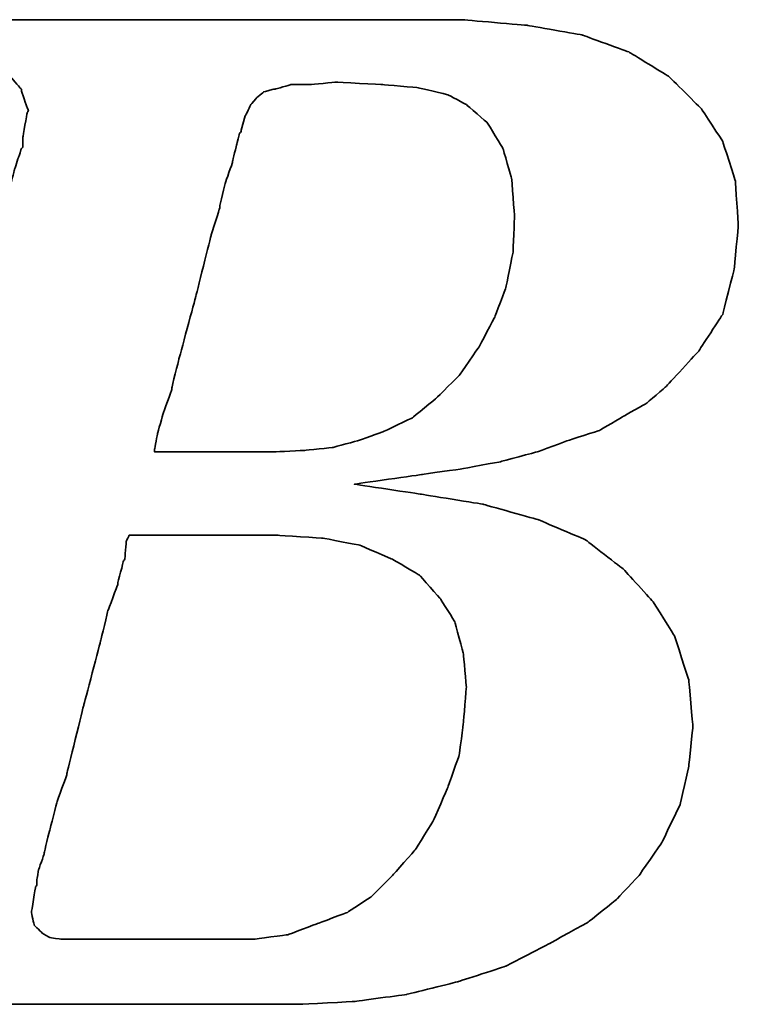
# Model space of a CAD drawing. Header units: millimetres. Extents: x -386 to 3135, y -1989 to 860.
# Tile 365 of 596: x 1711.74 to 1715.15, y -1589.57 to -1584.9. Entities that reach past the tile are written whole.
import ezdxf

# ---------------------------------------------------------------- set-up
doc = ezdxf.new("R2010")
doc.units = ezdxf.units.MM
doc.layers.add('DIM', color=4, linetype='CONTINUOUS')
doc.layers.add('layer 1', color=7, linetype='CONTINUOUS')

# ---------------------------------------------------------------- blocks, each defined once
blk = doc.blocks.new('TBI MOTION logo(完整正式版)')
at = {"layer": 'layer 1', "color": 22, "lineweight": 35}
for points, knots in [([(-64.65375, -6.86375), (-64.65375, -6.86375), (-64.84375, -7.29625), (-64.84375, -7.29625), (-64.84375, -7.29625), (-64.84375, -7.29625), (-64.86875, -7.34375), (-64.86875, -7.34375), (-64.86875, -7.34375), (-64.86875, -7.34375), (-64.86875, -7.36875), (-64.86875, -7.36875), (-64.86875, -7.36875), (-64.86875, -7.36875), (-65.15375, -7.65375), (-65.15375, -7.65375), (-65.15375, -7.65375), (-65.15375, -7.65375), (-65.17875, -7.65375), (-65.17875, -7.65375), (-65.17875, -7.65375), (-65.17875, -7.65375), (-65.20375, -7.67875), (-65.20375, -7.67875), (-65.20375, -7.67875), (-65.20375, -7.67875), (-65.58875, -7.87125), (-65.58875, -7.87125), (-65.58875, -7.87125), (-65.58875, -7.87125), (-65.63375, -7.87125), (-65.63375, -7.87125), (-65.63375, -7.87125), (-65.63375, -7.87125), (-65.65875, -7.89375), (-65.65875, -7.89375), (-65.65875, -7.89375), (-65.65875, -7.89375), (-66.09375, -7.94375), (-66.09375, -7.94375), (-66.09375, -7.94375), (-66.09375, -7.94375), (-66.11375, -7.94375), (-66.11375, -7.94375), (-66.11375, -7.94375), (-66.11375, -7.94375), (-66.16375, -7.94375), (-66.16375, -7.94375), (-66.16375, -7.94375), (-66.16375, -7.94375), (-66.30875, -7.94375), (-66.30875, -7.94375), (-66.30875, -7.94375), (-66.30875, -7.94375), (-66.69375, -7.94375), (-66.69375, -7.94375), (-66.69375, -7.94375), (-66.69375, -7.94375), (-67.07375, -7.94375), (-67.07375, -7.94375), (-67.07375, -7.94375), (-67.07375, -7.94375), (-67.12375, -7.94375), (-67.12375, -7.94375), (-67.12375, -7.94375), (-67.12375, -7.94375), (-67.12375, -7.96625), (-67.12375, -7.96625), (-67.12375, -7.96625), (-67.12375, -7.96625), (-67.14875, -7.99125), (-67.14875, -7.99125), (-67.14875, -7.99125), (-67.14875, -7.99125), (-67.24375, -8.34875), (-67.24375, -8.34875), (-67.24375, -8.34875), (-67.24375, -8.34875), (-67.31375, -8.68625), (-67.31375, -8.68625), (-67.31375, -8.68625), (-67.31375, -8.68625), (-67.26875, -8.68625), (-67.26875, -8.68625), (-67.26875, -8.68625), (-67.26875, -8.68625), (-67.07375, -8.68625), (-67.07375, -8.68625), (-67.07375, -8.68625), (-67.07375, -8.68625), (-66.54875, -8.68625), (-66.54875, -8.68625), (-66.54875, -8.68625), (-66.54875, -8.68625), (-65.82625, -8.68625), (-65.82625, -8.68625), (-65.82625, -8.68625), (-65.82625, -8.68625), (-65.01375, -8.68625), (-65.01375, -8.68625), (-65.01375, -8.68625), (-65.01375, -8.68625), (-64.05375, -8.68625), (-64.05375, -8.68625), (-64.05375, -8.68625), (-64.05375, -8.68625), (-62.08375, -8.68625), (-62.08375, -8.68625), (-62.08375, -8.68625), (-62.08375, -8.68625), (-60.06875, -8.68625), (-60.06875, -8.68625), (-60.06875, -8.68625), (-60.06875, -8.68625), (-59.10875, -8.68625), (-59.10875, -8.68625), (-59.10875, -8.68625), (-59.10875, -8.68625), (-58.29375, -8.68625), (-58.29375, -8.68625), (-58.29375, -8.68625), (-58.29375, -8.68625), (-57.57375, -8.68625), (-57.57375, -8.68625), (-57.57375, -8.68625), (-57.57375, -8.68625), (-57.04875, -8.68625), (-57.04875, -8.68625), (-57.04875, -8.68625), (-57.04875, -8.68625), (-56.85375, -8.68625), (-56.85375, -8.68625), (-56.85375, -8.68625), (-56.85375, -8.68625), (-56.70875, -8.68625), (-56.70875, -8.68625), (-56.70875, -8.68625), (-56.70875, -8.68625), (-56.61375, -8.68625), (-56.61375, -8.68625), (-56.61375, -8.68625), (-56.61375, -8.68625), (-56.56875, -8.68625), (-56.56875, -8.68625), (-56.56875, -8.68625), (-56.56875, -8.68625), (-55.65375, -8.63875), (-55.65375, -8.63875), (-55.65375, -8.63875), (-55.65375, -8.63875), (-54.76875, -8.51875), (-54.76875, -8.51875), (-54.76875, -8.51875), (-54.76875, -8.51875), (-53.90375, -8.30375), (-53.90375, -8.30375), (-53.90375, -8.30375), (-53.90375, -8.30375), (-53.08875, -8.03875), (-53.08875, -8.03875), (-53.08875, -8.03875), (-53.08875, -8.03875), (-52.34375, -7.65375), (-52.34375, -7.65375), (-52.34375, -7.65375), (-52.34375, -7.65375), (-51.69875, -7.29625), (-51.69875, -7.29625), (-51.69875, -7.29625), (-51.69875, -7.29625), (-51.21875, -6.91125), (-51.21875, -6.91125), (-51.21875, -6.91125), (-51.21875, -6.91125), (-50.83375, -6.50375), (-50.83375, -6.50375), (-50.83375, -6.50375), (-50.83375, -6.50375), (-50.44875, -5.94875), (-50.44875, -5.94875), (-50.44875, -5.94875), (-50.44875, -5.94875), (-50.13875, -5.30375), (-50.13875, -5.30375), (-50.13875, -5.30375), (-50.13875, -5.30375), (-49.99375, -4.65375), (-49.99375, -4.65375), (-49.99375, -4.65375), (-49.99375, -4.65375), (-49.92375, -3.98375), (-49.92375, -3.98375), (-49.92375, -3.98375), (-49.92375, -3.98375), (-49.99375, -3.19374), (-49.99375, -3.19374), (-49.99375, -3.19374), (-49.99375, -3.19374), (-50.23374, -2.44874), (-50.23374, -2.44874), (-50.23374, -2.44874), (-50.23374, -2.44874), (-50.59375, -1.87374), (-50.59375, -1.87374), (-50.59375, -1.87374), (-50.59375, -1.87374), (-51.09875, -1.31874), (-51.09875, -1.31874), (-51.09875, -1.31874), (-51.09875, -1.31874), (-51.74375, -0.81875), (-51.74375, -0.81875), (-51.74375, -0.81875), (-51.74375, -0.81875), (-52.53875, -0.48125), (-52.53875, -0.48125), (-52.53875, -0.48125), (-52.53875, -0.48125), (-53.47375, -0.21875), (-53.47375, -0.21875), (-53.47375, -0.21875), (-53.47375, -0.21875), (-54.52875, -0.04874), (-54.52875, -0.04874), (-54.52875, -0.04874), (-54.52875, -0.04874), (-55.65375, 0.12125), (-55.65375, 0.12125), (-55.65375, 0.12125), (-55.65375, 0.12125), (-54.50375, 0.28624), (-54.50375, 0.28624), (-54.50375, 0.28624), (-54.50375, 0.28624), (-53.83375, 0.38124), (-53.83375, 0.38124), (-53.83375, 0.38124), (-53.83375, 0.38124), (-53.18375, 0.50125), (-53.18375, 0.50125), (-53.18375, 0.50125), (-53.18375, 0.50125), (-52.55875, 0.66874), (-52.55875, 0.66874), (-52.55875, 0.66874), (-52.55875, 0.66874), (-52.03375, 0.86124), (-52.03375, 0.86124), (-52.03375, 0.86124), (-52.03375, 0.86124), (-51.50374, 1.03124), (-51.50374, 1.03124), (-51.50374, 1.03124), (-51.50374, 1.03124), (-51.09875, 1.27125), (-51.09875, 1.27125), (-51.09875, 1.27125), (-51.09875, 1.27125), (-50.71375, 1.48624), (-50.71375, 1.48624), (-50.71375, 1.48624), (-50.71375, 1.48624), (-50.37625, 1.77625), (-50.37625, 1.77625), (-50.37625, 1.77625), (-50.37625, 1.77625), (-49.82375, 2.37625), (-49.82375, 2.37625), (-49.82375, 2.37625), (-49.82375, 2.37625), (-49.41875, 2.99625), (-49.41875, 2.99625), (-49.41875, 2.99625), (-49.41875, 2.99625), (-49.22375, 3.76625), (-49.22375, 3.76625), (-49.22375, 3.76625), (-49.22375, 3.76625), (-49.15375, 4.50874), (-49.15375, 4.50874), (-49.15375, 4.50874), (-49.15375, 4.50874), (-49.20375, 5.25125), (-49.20375, 5.25125), (-49.20375, 5.25125), (-49.20375, 5.25125), (-49.41875, 5.92625), (-49.41875, 5.92625), (-49.41875, 5.92625), (-49.41875, 5.92625), (-49.77875, 6.47625), (-49.77875, 6.47625), (-49.77875, 6.47625), (-49.77875, 6.47625), (-50.33125, 7.02624), (-50.33125, 7.02624), (-50.33125, 7.02624), (-50.33125, 7.02624), (-51.00125, 7.43625), (-51.00125, 7.43625), (-51.00125, 7.43625), (-51.00125, 7.43625), (-51.79375, 7.72625), (-51.79375, 7.72625), (-51.79375, 7.72625), (-51.79375, 7.72625), (-52.72875, 7.89124), (-52.72875, 7.89124), (-52.72875, 7.89124), (-52.72875, 7.89124), (-53.83375, 7.98625), (-53.83375, 7.98625), (-53.83375, 7.98625), (-53.83375, 7.98625), (-53.92875, 7.98625), (-53.92875, 7.98625), (-53.92875, 7.98625), (-53.92875, 7.98625), (-54.26375, 7.98625), (-54.26375, 7.98625), (-54.26375, 7.98625), (-54.26375, 7.98625), (-54.74375, 7.98625), (-54.74375, 7.98625), (-54.74375, 7.98625), (-54.74375, 7.98625), (-55.36875, 7.98625), (-55.36875, 7.98625), (-55.36875, 7.98625), (-55.36875, 7.98625), (-56.13375, 7.98625), (-56.13375, 7.98625), (-56.13375, 7.98625), (-56.13375, 7.98625), (-56.94875, 7.98625), (-56.94875, 7.98625), (-56.94875, 7.98625), (-56.94875, 7.98625), (-58.77625, 7.98625), (-58.77625, 7.98625), (-58.77625, 7.98625), (-58.77625, 7.98625), (-60.59875, 7.98625), (-60.59875, 7.98625), (-60.59875, 7.98625), (-60.59875, 7.98625), (-61.41375, 7.98625), (-61.41375, 7.98625), (-61.41375, 7.98625), (-61.41375, 7.98625), (-62.17875, 7.98625), (-62.17875, 7.98625), (-62.17875, 7.98625), (-62.17875, 7.98625), (-62.80375, 7.98625), (-62.80375, 7.98625), (-62.80375, 7.98625), (-62.80375, 7.98625), (-63.30625, 7.98625), (-63.30625, 7.98625), (-63.30625, 7.98625), (-63.30625, 7.98625), (-63.57375, 7.98625), (-63.57375, 7.98625), (-63.57375, 7.98625), (-63.57375, 7.98625), (-63.57375, 7.96375), (-63.57375, 7.96375), (-63.57375, 7.96375), (-63.57375, 7.96375), (-63.59875, 7.94125), (-63.59875, 7.94125), (-63.59875, 7.94125), (-63.59875, 7.94125), (-63.69375, 7.55625), (-63.69375, 7.55625), (-63.69375, 7.55625), (-63.69375, 7.55625), (-63.76375, 7.24624), (-63.76375, 7.24624), (-63.76375, 7.24624), (-63.76375, 7.24624), (-63.23875, 7.24624), (-63.23875, 7.24624), (-63.23875, 7.24624), (-63.23875, 7.24624), (-62.75875, 7.24624), (-62.75875, 7.24624), (-62.75875, 7.24624), (-62.75875, 7.24624), (-62.61125, 7.24624), (-62.61125, 7.24624), (-62.61125, 7.24624), (-62.61125, 7.24624), (-62.56625, 7.24624), (-62.56625, 7.24624), (-62.56625, 7.24624), (-62.56625, 7.24624), (-62.22875, 7.24624), (-62.22875, 7.24624), (-62.22875, 7.24624), (-62.22875, 7.24624), (-62.20375, 7.24624), (-62.20375, 7.24624), (-62.20375, 7.24624), (-62.20375, 7.24624), (-62.17875, 7.21875), (-62.17875, 7.21875), (-62.17875, 7.21875), (-62.17875, 7.21875), (-61.96375, 7.17125), (-61.96375, 7.17125), (-61.96375, 7.17125), (-61.96375, 7.17125), (-61.72375, 7.12624), (-61.72375, 7.12624), (-61.72375, 7.12624), (-61.72375, 7.12624), (-61.70375, 7.12624), (-61.70375, 7.12624), (-61.70375, 7.12624), (-61.70375, 7.12624), (-61.55875, 7.07624), (-61.55875, 7.07624), (-61.55875, 7.07624), (-61.55875, 7.07624), (-61.50875, 7.07624), (-61.50875, 7.07624), (-61.50875, 7.07624), (-61.50875, 7.07624), (-61.48375, 7.02624), (-61.48375, 7.02624), (-61.48375, 7.02624), (-61.48375, 7.02624), (-61.31875, 6.83375), (-61.31875, 6.83375), (-61.31875, 6.83375), (-61.31875, 6.83375), (-61.29375, 6.81125), (-61.29375, 6.81125), (-61.29375, 6.81125), (-61.29375, 6.81125), (-61.29375, 6.78625), (-61.29375, 6.78625), (-61.29375, 6.78625), (-61.29375, 6.78625), (-61.19875, 6.50124), (-61.19875, 6.50124), (-61.19875, 6.50124), (-61.19875, 6.50124), (-61.17375, 6.45124), (-61.17375, 6.45124), (-61.17375, 6.45124), (-61.17375, 6.45124), (-61.19875, 6.40625), (-61.19875, 6.40625), (-61.19875, 6.40625), (-61.19875, 6.40625), (-61.26875, 5.99624), (-61.26875, 5.99624), (-61.26875, 5.99624), (-61.26875, 5.99624), (-61.26875, 5.85125), (-61.26875, 5.85125), (-61.26875, 5.85125), (-61.26875, 5.85125), (-61.26875, 5.82625), (-61.26875, 5.82625), (-61.26875, 5.82625), (-61.26875, 5.82625), (-61.29375, 5.80625), (-61.29375, 5.80625), (-61.29375, 5.80625), (-61.29375, 5.80625), (-61.34125, 5.66125), (-61.34125, 5.66125), (-61.34125, 5.66125), (-61.34125, 5.66125), (-61.41375, 5.44625), (-61.41375, 5.44625), (-61.41375, 5.44625), (-61.41375, 5.44625), (-61.48375, 5.15625), (-61.48375, 5.15625), (-61.48375, 5.15625), (-61.48375, 5.15625), (-61.58375, 4.82124), (-61.58375, 4.82124), (-61.58375, 4.82124), (-61.58375, 4.82124), (-61.79875, 4.00375), (-61.79875, 4.00375), (-61.79875, 4.00375), (-61.79875, 4.00375), (-62.05875, 2.99625), (-62.05875, 2.99625), (-62.05875, 2.99625), (-62.05875, 2.99625), (-62.34875, 1.91625), (-62.34875, 1.91625), (-62.34875, 1.91625), (-62.34875, 1.91625), (-62.97375, -0.41124), (-62.97375, -0.41124), (-62.97375, -0.41124), (-62.97375, -0.41124), (-63.59875, -2.75875), (-63.59875, -2.75875), (-63.59875, -2.75875), (-63.59875, -2.75875), (-63.88375, -3.86374), (-63.88375, -3.86374), (-63.88375, -3.86374), (-63.88375, -3.86374), (-64.14875, -4.82374), (-64.14875, -4.82374), (-64.14875, -4.82374), (-64.14875, -4.82374), (-64.36375, -5.64125), (-64.36375, -5.64125), (-64.36375, -5.64125), (-64.36375, -5.64125), (-64.43625, -5.97625), (-64.43625, -5.97625), (-64.43625, -5.97625), (-64.43625, -5.97625), (-64.50875, -6.28625), (-64.50875, -6.28625), (-64.50875, -6.28625), (-64.50875, -6.28625), (-64.50875, -6.30875), (-64.50875, -6.30875), (-64.50875, -6.30875), (-64.50875, -6.30875), (-64.57875, -6.50375), (-64.57875, -6.50375), (-64.57875, -6.50375), (-64.57875, -6.50375), (-64.62875, -6.69625), (-64.62875, -6.69625), (-64.62875, -6.69625), (-64.62875, -6.69625), (-64.62875, -6.76875), (-64.62875, -6.76875), (-64.62875, -6.76875), (-64.62875, -6.76875), (-64.62875, -6.81375), (-64.62875, -6.81375), (-64.62875, -6.81375), (-64.62875, -6.81375), (-64.62875, -6.83875), (-64.62875, -6.83875), (-64.62875, -6.83875), (-64.62875, -6.83875), (-64.65375, -6.86375), (-64.65375, -6.86375)], [0, 0, 0, 0, 0.00719424, 0.00719424, 0.00719424, 0.00719425, 0.01438849, 0.01438849, 0.01438849, 0.0143885, 0.02158273, 0.02158273, 0.02158273, 0.02158274, 0.02877698, 0.02877698, 0.02877698, 0.02877699, 0.03597122, 0.03597122, 0.03597122, 0.03597123, 0.04316547, 0.04316547, 0.04316547, 0.04316548, 0.05035971, 0.05035971, 0.05035971, 0.05035972, 0.05755396, 0.05755396, 0.05755396, 0.05755397, 0.0647482, 0.0647482, 0.0647482, 0.06474821, 0.07194245, 0.07194245, 0.07194245, 0.07194246, 0.07913669, 0.07913669, 0.07913669, 0.0791367, 0.08633094, 0.08633094, 0.08633094, 0.08633095, 0.09352518, 0.09352518, 0.09352518, 0.09352519, 0.10071942, 0.10071942, 0.10071942, 0.10071943, 0.10791367, 0.10791367, 0.10791367, 0.10791368, 0.11510791, 0.11510791, 0.11510791, 0.11510792, 0.12230216, 0.12230216, 0.12230216, 0.12230217, 0.1294964, 0.1294964, 0.1294964, 0.12949641, 0.13669065, 0.13669065, 0.13669065, 0.13669066, 0.14388489, 0.14388489, 0.14388489, 0.1438849, 0.15107914, 0.15107914, 0.15107914, 0.15107915, 0.15827338, 0.15827338, 0.15827338, 0.15827339, 0.16546763, 0.16546763, 0.16546763, 0.16546764, 0.17266187, 0.17266187, 0.17266187, 0.17266188, 0.17985612, 0.17985612, 0.17985612, 0.17985613, 0.18705036, 0.18705036, 0.18705036, 0.18705037, 0.1942446, 0.1942446, 0.1942446, 0.19424461, 0.20143885, 0.20143885, 0.20143885, 0.20143886, 0.20863309, 0.20863309, 0.20863309, 0.2086331, 0.21582734, 0.21582734, 0.21582734, 0.21582735, 0.22302158, 0.22302158, 0.22302158, 0.22302159, 0.23021583, 0.23021583, 0.23021583, 0.23021584, 0.23741007, 0.23741007, 0.23741007, 0.23741008, 0.24460432, 0.24460432, 0.24460432, 0.24460433, 0.25179856, 0.25179856, 0.25179856, 0.25179857, 0.25899281, 0.25899281, 0.25899281, 0.25899282, 0.26618705, 0.26618705, 0.26618705, 0.26618706, 0.27338129, 0.27338129, 0.27338129, 0.2733813, 0.28057554, 0.28057554, 0.28057554, 0.28057555, 0.28776978, 0.28776978, 0.28776978, 0.28776979, 0.29496403, 0.29496403, 0.29496403, 0.29496404, 0.30215827, 0.30215827, 0.30215827, 0.30215828, 0.30935252, 0.30935252, 0.30935252, 0.30935253, 0.31654676, 0.31654676, 0.31654676, 0.31654677, 0.32374101, 0.32374101, 0.32374101, 0.32374102, 0.33093525, 0.33093525, 0.33093525, 0.33093526, 0.3381295, 0.3381295, 0.3381295, 0.33812951, 0.34532374, 0.34532374, 0.34532374, 0.34532375, 0.35251799, 0.35251799, 0.35251799, 0.352518, 0.35971223, 0.35971223, 0.35971223, 0.35971224, 0.36690647, 0.36690647, 0.36690647, 0.36690648, 0.37410072, 0.37410072, 0.37410072, 0.37410073, 0.38129496, 0.38129496, 0.38129496, 0.38129497, 0.38848921, 0.38848921, 0.38848921, 0.38848922, 0.39568345, 0.39568345, 0.39568345, 0.39568346, 0.4028777, 0.4028777, 0.4028777, 0.40287771, 0.41007194, 0.41007194, 0.41007194, 0.41007195, 0.41726619, 0.41726619, 0.41726619, 0.4172662, 0.42446043, 0.42446043, 0.42446043, 0.42446044, 0.43165468, 0.43165468, 0.43165468, 0.43165469, 0.43884892, 0.43884892, 0.43884892, 0.43884893, 0.44604317, 0.44604317, 0.44604317, 0.44604318, 0.45323741, 0.45323741, 0.45323741, 0.45323742, 0.46043165, 0.46043165, 0.46043165, 0.46043166, 0.4676259, 0.4676259, 0.4676259, 0.46762591, 0.47482014, 0.47482014, 0.47482014, 0.47482015, 0.48201439, 0.48201439, 0.48201439, 0.4820144, 0.48920863, 0.48920863, 0.48920863, 0.48920864, 0.49640288, 0.49640288, 0.49640288, 0.49640289, 0.50359712, 0.50359712, 0.50359712, 0.50359713, 0.51079137, 0.51079137, 0.51079137, 0.51079138, 0.51798561, 0.51798561, 0.51798561, 0.51798562, 0.52517986, 0.52517986, 0.52517986, 0.52517987, 0.5323741, 0.5323741, 0.5323741, 0.53237411, 0.53956835, 0.53956835, 0.53956835, 0.53956836, 0.54676259, 0.54676259, 0.54676259, 0.5467626, 0.55395683, 0.55395683, 0.55395683, 0.55395684, 0.56115108, 0.56115108, 0.56115108, 0.56115109, 0.56834532, 0.56834532, 0.56834532, 0.56834533, 0.57553957, 0.57553957, 0.57553957, 0.57553958, 0.58273381, 0.58273381, 0.58273381, 0.58273382, 0.58992806, 0.58992806, 0.58992806, 0.58992807, 0.5971223, 0.5971223, 0.5971223, 0.59712231, 0.60431655, 0.60431655, 0.60431655, 0.60431656, 0.61151079, 0.61151079, 0.61151079, 0.6115108, 0.61870504, 0.61870504, 0.61870504, 0.61870505, 0.62589928, 0.62589928, 0.62589928, 0.62589929, 0.63309353, 0.63309353, 0.63309353, 0.63309354, 0.64028777, 0.64028777, 0.64028777, 0.64028778, 0.64748201, 0.64748201, 0.64748201, 0.64748202, 0.65467626, 0.65467626, 0.65467626, 0.65467627, 0.6618705, 0.6618705, 0.6618705, 0.66187051, 0.66906475, 0.66906475, 0.66906475, 0.66906476, 0.67625899, 0.67625899, 0.67625899, 0.676259, 0.68345324, 0.68345324, 0.68345324, 0.68345325, 0.69064748, 0.69064748, 0.69064748, 0.69064749, 0.69784173, 0.69784173, 0.69784173, 0.69784174, 0.70503597, 0.70503597, 0.70503597, 0.70503598, 0.71223022, 0.71223022, 0.71223022, 0.71223023, 0.71942446, 0.71942446, 0.71942446, 0.71942447, 0.72661871, 0.72661871, 0.72661871, 0.72661872, 0.73381295, 0.73381295, 0.73381295, 0.73381296, 0.74100719, 0.74100719, 0.74100719, 0.7410072, 0.74820144, 0.74820144, 0.74820144, 0.74820145, 0.75539568, 0.75539568, 0.75539568, 0.75539569, 0.76258993, 0.76258993, 0.76258993, 0.76258994, 0.76978417, 0.76978417, 0.76978417, 0.76978418, 0.77697842, 0.77697842, 0.77697842, 0.77697843, 0.78417266, 0.78417266, 0.78417266, 0.78417267, 0.79136691, 0.79136691, 0.79136691, 0.79136692, 0.79856115, 0.79856115, 0.79856115, 0.79856116, 0.8057554, 0.8057554, 0.8057554, 0.80575541, 0.81294964, 0.81294964, 0.81294964, 0.81294965, 0.82014388, 0.82014388, 0.82014388, 0.82014389, 0.82733813, 0.82733813, 0.82733813, 0.82733814, 0.83453237, 0.83453237, 0.83453237, 0.83453238, 0.84172662, 0.84172662, 0.84172662, 0.84172663, 0.84892086, 0.84892086, 0.84892086, 0.84892087, 0.85611511, 0.85611511, 0.85611511, 0.85611512, 0.86330935, 0.86330935, 0.86330935, 0.86330936, 0.8705036, 0.8705036, 0.8705036, 0.87050361, 0.87769784, 0.87769784, 0.87769784, 0.87769785, 0.88489209, 0.88489209, 0.88489209, 0.8848921, 0.89208633, 0.89208633, 0.89208633, 0.89208634, 0.89928058, 0.89928058, 0.89928058, 0.89928059, 0.90647482, 0.90647482, 0.90647482, 0.90647483, 0.91366906, 0.91366906, 0.91366906, 0.91366907, 0.92086331, 0.92086331, 0.92086331, 0.92086332, 0.92805755, 0.92805755, 0.92805755, 0.92805756, 0.9352518, 0.9352518, 0.9352518, 0.93525181, 0.94244604, 0.94244604, 0.94244604, 0.94244605, 0.94964029, 0.94964029, 0.94964029, 0.9496403, 0.95683453, 0.95683453, 0.95683453, 0.95683454, 0.96402878, 0.96402878, 0.96402878, 0.96402879, 0.97122302, 0.97122302, 0.97122302, 0.97122303, 0.97841727, 0.97841727, 0.97841727, 0.97841728, 0.98561151, 0.98561151, 0.98561151, 0.98561152, 0.99280576, 0.99280576, 0.99280576, 0.99280577, 1, 1, 1, 1]), ([(-57.50375, 6.35625), (-57.50375, 6.35625), (-57.57375, 6.11625), (-57.57375, 6.11625), (-57.57375, 6.11625), (-57.57375, 6.11625), (-57.57375, 6.09125), (-57.57375, 6.09125), (-57.57375, 6.09125), (-57.57375, 6.09125), (-57.59875, 6.06625), (-57.59875, 6.06625), (-57.59875, 6.06625), (-57.59875, 6.06625), (-57.64875, 5.87625), (-57.64875, 5.87625), (-57.64875, 5.87625), (-57.64875, 5.87625), (-57.71875, 5.58875), (-57.71875, 5.58875), (-57.71875, 5.58875), (-57.71875, 5.58875), (-57.71875, 5.56625), (-57.71875, 5.56625), (-57.71875, 5.56625), (-57.71875, 5.56625), (-57.83875, 5.23125), (-57.83875, 5.23125), (-57.83875, 5.23125), (-57.83875, 5.23125), (-57.93625, 4.82124), (-57.93625, 4.82124), (-57.93625, 4.82124), (-57.93625, 4.82124), (-57.93625, 4.79624), (-57.93625, 4.79624), (-57.93625, 4.79624), (-57.93625, 4.79624), (-58.07875, 4.34125), (-58.07875, 4.34125), (-58.07875, 4.34125), (-58.07875, 4.34125), (-58.34375, 3.28625), (-58.34375, 3.28625), (-58.34375, 3.28625), (-58.34375, 3.28625), (-58.62875, 2.23124), (-58.62875, 2.23124), (-58.62875, 2.23124), (-58.62875, 2.23124), (-58.74875, 1.75125), (-58.74875, 1.75125), (-58.74875, 1.75125), (-58.74875, 1.75125), (-58.74875, 1.72625), (-58.74875, 1.72625), (-58.74875, 1.72625), (-58.74875, 1.72625), (-58.89375, 1.31625), (-58.89375, 1.31625), (-58.89375, 1.31625), (-58.89375, 1.31625), (-58.98875, 0.98124), (-58.98875, 0.98124), (-58.98875, 0.98124), (-58.98875, 0.98124), (-59.03875, 0.71625), (-59.03875, 0.71625), (-59.03875, 0.71625), (-59.03875, 0.71625), (-59.03875, 0.66874), (-59.03875, 0.66874), (-59.03875, 0.66874), (-59.03875, 0.66874), (-58.91875, 0.66874), (-58.91875, 0.66874), (-58.91875, 0.66874), (-58.91875, 0.66874), (-58.53375, 0.66874), (-58.53375, 0.66874), (-58.53375, 0.66874), (-58.53375, 0.66874), (-58.10375, 0.66874), (-58.10375, 0.66874), (-58.10375, 0.66874), (-58.10375, 0.66874), (-57.66875, 0.66874), (-57.66875, 0.66874), (-57.66875, 0.66874), (-57.66875, 0.66874), (-57.33375, 0.66874), (-57.33375, 0.66874), (-57.33375, 0.66874), (-57.33375, 0.66874), (-57.09375, 0.66874), (-57.09375, 0.66874), (-57.09375, 0.66874), (-57.09375, 0.66874), (-56.99875, 0.66874), (-56.99875, 0.66874), (-56.99875, 0.66874), (-56.99875, 0.66874), (-56.49375, 0.69374), (-56.49375, 0.69374), (-56.49375, 0.69374), (-56.49375, 0.69374), (-56.01375, 0.74374), (-56.01375, 0.74374), (-56.01375, 0.74374), (-56.01375, 0.74374), (-55.58375, 0.86124), (-55.58375, 0.86124), (-55.58375, 0.86124), (-55.58375, 0.86124), (-55.17375, 1.00624), (-55.17375, 1.00624), (-55.17375, 1.00624), (-55.17375, 1.00624), (-54.67375, 1.24625), (-54.67375, 1.24625), (-54.67375, 1.24625), (-54.67375, 1.24625), (-54.26375, 1.58124), (-54.26375, 1.58124), (-54.26375, 1.58124), (-54.26375, 1.58124), (-53.87875, 1.96374), (-53.87875, 1.96374), (-53.87875, 1.96374), (-53.87875, 1.96374), (-53.54375, 2.44625), (-53.54375, 2.44625), (-53.54375, 2.44625), (-53.54375, 2.44625), (-53.27875, 2.95125), (-53.27875, 2.95125), (-53.27875, 2.95125), (-53.27875, 2.95125), (-53.08875, 3.45124), (-53.08875, 3.45124), (-53.08875, 3.45124), (-53.08875, 3.45124), (-52.96875, 4.05124), (-52.96875, 4.05124), (-52.96875, 4.05124), (-52.96875, 4.05124), (-52.94375, 4.65125), (-52.94375, 4.65125), (-52.94375, 4.65125), (-52.94375, 4.65125), (-52.99375, 5.30125), (-52.99375, 5.30125), (-52.99375, 5.30125), (-52.99375, 5.30125), (-53.13875, 5.80625), (-53.13875, 5.80625), (-53.13875, 5.80625), (-53.13875, 5.80625), (-53.39875, 6.23625), (-53.39875, 6.23625), (-53.39875, 6.23625), (-53.39875, 6.23625), (-53.75875, 6.54875), (-53.75875, 6.54875), (-53.75875, 6.54875), (-53.75875, 6.54875), (-54.07375, 6.71625), (-54.07375, 6.71625), (-54.07375, 6.71625), (-54.07375, 6.71625), (-54.57375, 6.83375), (-54.57375, 6.83375), (-54.57375, 6.83375), (-54.57375, 6.83375), (-55.17375, 6.88625), (-55.17375, 6.88625), (-55.17375, 6.88625), (-55.17375, 6.88625), (-55.96875, 6.93125), (-55.96875, 6.93125), (-55.96875, 6.93125), (-55.96875, 6.93125), (-56.39875, 6.88625), (-56.39875, 6.88625), (-56.39875, 6.88625), (-56.39875, 6.88625), (-56.42125, 6.88625), (-56.42125, 6.88625), (-56.42125, 6.88625), (-56.42125, 6.88625), (-56.73375, 6.88625), (-56.73375, 6.88625), (-56.73375, 6.88625), (-56.73375, 6.88625), (-56.99875, 6.81125), (-56.99875, 6.81125), (-56.99875, 6.81125), (-56.99875, 6.81125), (-57.02375, 6.81125), (-57.02375, 6.81125), (-57.02375, 6.81125), (-57.02375, 6.81125), (-57.18875, 6.76625), (-57.18875, 6.76625), (-57.18875, 6.76625), (-57.18875, 6.76625), (-57.30875, 6.66625), (-57.30875, 6.66625), (-57.30875, 6.66625), (-57.30875, 6.66625), (-57.40875, 6.54875), (-57.40875, 6.54875), (-57.40875, 6.54875), (-57.40875, 6.54875), (-57.50375, 6.35625), (-57.50375, 6.35625)], [0, 0, 0, 0, 0.01851852, 0.01851852, 0.01851852, 0.01851853, 0.03703704, 0.03703704, 0.03703704, 0.03703705, 0.05555556, 0.05555556, 0.05555556, 0.05555557, 0.07407407, 0.07407407, 0.07407407, 0.07407408, 0.09259259, 0.09259259, 0.09259259, 0.0925926, 0.11111111, 0.11111111, 0.11111111, 0.11111112, 0.12962963, 0.12962963, 0.12962963, 0.12962964, 0.14814815, 0.14814815, 0.14814815, 0.14814816, 0.16666667, 0.16666667, 0.16666667, 0.16666668, 0.18518519, 0.18518519, 0.18518519, 0.1851852, 0.2037037, 0.2037037, 0.2037037, 0.20370371, 0.22222222, 0.22222222, 0.22222222, 0.22222223, 0.24074074, 0.24074074, 0.24074074, 0.24074075, 0.25925926, 0.25925926, 0.25925926, 0.25925927, 0.27777778, 0.27777778, 0.27777778, 0.27777779, 0.2962963, 0.2962963, 0.2962963, 0.29629631, 0.31481481, 0.31481481, 0.31481481, 0.31481482, 0.33333333, 0.33333333, 0.33333333, 0.33333334, 0.35185185, 0.35185185, 0.35185185, 0.35185186, 0.37037037, 0.37037037, 0.37037037, 0.37037038, 0.38888889, 0.38888889, 0.38888889, 0.3888889, 0.40740741, 0.40740741, 0.40740741, 0.40740742, 0.42592593, 0.42592593, 0.42592593, 0.42592594, 0.44444444, 0.44444444, 0.44444444, 0.44444445, 0.46296296, 0.46296296, 0.46296296, 0.46296297, 0.48148148, 0.48148148, 0.48148148, 0.48148149, 0.5, 0.5, 0.5, 0.50000001, 0.51851852, 0.51851852, 0.51851852, 0.51851853, 0.53703704, 0.53703704, 0.53703704, 0.53703705, 0.55555556, 0.55555556, 0.55555556, 0.55555557, 0.57407407, 0.57407407, 0.57407407, 0.57407408, 0.59259259, 0.59259259, 0.59259259, 0.5925926, 0.61111111, 0.61111111, 0.61111111, 0.61111112, 0.62962963, 0.62962963, 0.62962963, 0.62962964, 0.64814815, 0.64814815, 0.64814815, 0.64814816, 0.66666667, 0.66666667, 0.66666667, 0.66666668, 0.68518519, 0.68518519, 0.68518519, 0.6851852, 0.7037037, 0.7037037, 0.7037037, 0.70370371, 0.72222222, 0.72222222, 0.72222222, 0.72222223, 0.74074074, 0.74074074, 0.74074074, 0.74074075, 0.75925926, 0.75925926, 0.75925926, 0.75925927, 0.77777778, 0.77777778, 0.77777778, 0.77777779, 0.7962963, 0.7962963, 0.7962963, 0.79629631, 0.81481481, 0.81481481, 0.81481481, 0.81481482, 0.83333333, 0.83333333, 0.83333333, 0.83333334, 0.85185185, 0.85185185, 0.85185185, 0.85185186, 0.87037037, 0.87037037, 0.87037037, 0.87037038, 0.88888889, 0.88888889, 0.88888889, 0.8888889, 0.90740741, 0.90740741, 0.90740741, 0.90740742, 0.92592593, 0.92592593, 0.92592593, 0.92592594, 0.94444444, 0.94444444, 0.94444444, 0.94444445, 0.96296296, 0.96296296, 0.96296296, 0.96296297, 0.98148148, 0.98148148, 0.98148148, 0.98148149, 1, 1, 1, 1]), ([(-61.03125, -6.57375), (-61.03125, -6.57375), (-61.03125, -6.67125), (-61.03125, -6.67125), (-61.03125, -6.67125), (-61.03125, -6.67125), (-61.05375, -6.69625), (-61.05375, -6.69625), (-61.05375, -6.69625), (-61.05375, -6.69625), (-61.12375, -7.12875), (-61.12375, -7.12875), (-61.12375, -7.12875), (-61.12375, -7.12875), (-61.07875, -7.34375), (-61.07875, -7.34375), (-61.07875, -7.34375), (-61.07875, -7.34375), (-60.93375, -7.48875), (-60.93375, -7.48875), (-60.93375, -7.48875), (-60.93375, -7.48875), (-60.81375, -7.55625), (-60.81375, -7.55625), (-60.81375, -7.55625), (-60.81375, -7.55625), (-60.62375, -7.58375), (-60.62375, -7.58375), (-60.62375, -7.58375), (-60.62375, -7.58375), (-60.30875, -7.58375), (-60.30875, -7.58375), (-60.30875, -7.58375), (-60.30875, -7.58375), (-59.97375, -7.58375), (-59.97375, -7.58375), (-59.97375, -7.58375), (-59.97375, -7.58375), (-59.87875, -7.58375), (-59.87875, -7.58375), (-59.87875, -7.58375), (-59.87875, -7.58375), (-59.63625, -7.58375), (-59.63625, -7.58375), (-59.63625, -7.58375), (-59.63625, -7.58375), (-58.96875, -7.58375), (-58.96875, -7.58375), (-58.96875, -7.58375), (-58.96875, -7.58375), (-58.29375, -7.58375), (-58.29375, -7.58375), (-58.29375, -7.58375), (-58.29375, -7.58375), (-58.05375, -7.58375), (-58.05375, -7.58375), (-58.05375, -7.58375), (-58.05375, -7.58375), (-57.98375, -7.58375), (-57.98375, -7.58375), (-57.98375, -7.58375), (-57.98375, -7.58375), (-57.35875, -7.58375), (-57.35875, -7.58375), (-57.35875, -7.58375), (-57.35875, -7.58375), (-56.78375, -7.50875), (-56.78375, -7.50875), (-56.78375, -7.50875), (-56.78375, -7.50875), (-56.27875, -7.31875), (-56.27875, -7.31875), (-56.27875, -7.31875), (-56.27875, -7.31875), (-55.77375, -7.12875), (-55.77375, -7.12875), (-55.77375, -7.12875), (-55.77375, -7.12875), (-55.36875, -6.86375), (-55.36875, -6.86375), (-55.36875, -6.86375), (-55.36875, -6.86375), (-55.00875, -6.50375), (-55.00875, -6.50375), (-55.00875, -6.50375), (-55.00875, -6.50375), (-54.62375, -6.06875), (-54.62375, -6.06875), (-54.62375, -6.06875), (-54.62375, -6.06875), (-54.31375, -5.56875), (-54.31375, -5.56875), (-54.31375, -5.56875), (-54.31375, -5.56875), (-54.07375, -5.01625), (-54.07375, -5.01625), (-54.07375, -5.01625), (-54.07375, -5.01625), (-53.87875, -4.46374), (-53.87875, -4.46374), (-53.87875, -4.46374), (-53.87875, -4.46374), (-53.80875, -3.91375), (-53.80875, -3.91375), (-53.80875, -3.91375), (-53.80875, -3.91375), (-53.75875, -3.31375), (-53.75875, -3.31375), (-53.75875, -3.31375), (-53.75875, -3.31375), (-53.80875, -2.75875), (-53.80875, -2.75875), (-53.80875, -2.75875), (-53.80875, -2.75875), (-53.95375, -2.20875), (-53.95375, -2.20875), (-53.95375, -2.20875), (-53.95375, -2.20875), (-54.19375, -1.82625), (-54.19375, -1.82625), (-54.19375, -1.82625), (-54.19375, -1.82625), (-54.55375, -1.41875), (-54.55375, -1.41875), (-54.55375, -1.41875), (-54.55375, -1.41875), (-55.00875, -1.15125), (-55.00875, -1.15125), (-55.00875, -1.15125), (-55.00875, -1.15125), (-55.56125, -0.91375), (-55.56125, -0.91375), (-55.56125, -0.91375), (-55.56125, -0.91375), (-56.18125, -0.79375), (-56.18125, -0.79375), (-56.18125, -0.79375), (-56.18125, -0.79375), (-56.94875, -0.74374), (-56.94875, -0.74374), (-56.94875, -0.74374), (-56.94875, -0.74374), (-56.99875, -0.74374), (-56.99875, -0.74374), (-56.99875, -0.74374), (-56.99875, -0.74374), (-57.09375, -0.74374), (-57.09375, -0.74374), (-57.09375, -0.74374), (-57.09375, -0.74374), (-57.38375, -0.74374), (-57.38375, -0.74374), (-57.38375, -0.74374), (-57.38375, -0.74374), (-57.76875, -0.74374), (-57.76875, -0.74374), (-57.76875, -0.74374), (-57.76875, -0.74374), (-58.24625, -0.74374), (-58.24625, -0.74374), (-58.24625, -0.74374), (-58.24625, -0.74374), (-58.72875, -0.74374), (-58.72875, -0.74374), (-58.72875, -0.74374), (-58.72875, -0.74374), (-59.20875, -0.74374), (-59.20875, -0.74374), (-59.20875, -0.74374), (-59.20875, -0.74374), (-59.46875, -0.74374), (-59.46875, -0.74374), (-59.46875, -0.74374), (-59.46875, -0.74374), (-59.51625, -0.83875), (-59.51625, -0.83875), (-59.51625, -0.83875), (-59.51625, -0.83875), (-59.54375, -1.15125), (-59.54375, -1.15125), (-59.54375, -1.15125), (-59.54375, -1.15125), (-59.56375, -1.17874), (-59.56375, -1.17874), (-59.56375, -1.17874), (-59.56375, -1.17874), (-59.66375, -1.55875), (-59.66375, -1.55875), (-59.66375, -1.55875), (-59.66375, -1.55875), (-59.66375, -1.58375), (-59.66375, -1.58375), (-59.66375, -1.58375), (-59.66375, -1.58375), (-59.82875, -2.01874), (-59.82875, -2.01874), (-59.82875, -2.01874), (-59.82875, -2.01874), (-59.94875, -2.52125), (-59.94875, -2.52125), (-59.94875, -2.52125), (-59.94875, -2.52125), (-60.23875, -3.62375), (-60.23875, -3.62375), (-60.23875, -3.62375), (-60.23875, -3.62375), (-60.52375, -4.77624), (-60.52375, -4.77624), (-60.52375, -4.77624), (-60.52375, -4.77624), (-60.52375, -4.79874), (-60.52375, -4.79874), (-60.52375, -4.79874), (-60.52375, -4.79874), (-60.69125, -5.25375), (-60.69125, -5.25375), (-60.69125, -5.25375), (-60.69125, -5.25375), (-60.81375, -5.73625), (-60.81375, -5.73625), (-60.81375, -5.73625), (-60.81375, -5.73625), (-60.90875, -6.11875), (-60.90875, -6.11875), (-60.90875, -6.11875), (-60.90875, -6.11875), (-60.90875, -6.14375), (-60.90875, -6.14375), (-60.90875, -6.14375), (-60.90875, -6.14375), (-61.00375, -6.40875), (-61.00375, -6.40875), (-61.00375, -6.40875), (-61.00375, -6.40875), (-61.03125, -6.57375), (-61.03125, -6.57375)], [0, 0, 0, 0, 0.01694915, 0.01694915, 0.01694915, 0.01694916, 0.03389831, 0.03389831, 0.03389831, 0.03389832, 0.05084746, 0.05084746, 0.05084746, 0.05084747, 0.06779661, 0.06779661, 0.06779661, 0.06779662, 0.08474576, 0.08474576, 0.08474576, 0.08474577, 0.10169492, 0.10169492, 0.10169492, 0.10169493, 0.11864407, 0.11864407, 0.11864407, 0.11864408, 0.13559322, 0.13559322, 0.13559322, 0.13559323, 0.15254237, 0.15254237, 0.15254237, 0.15254238, 0.16949153, 0.16949153, 0.16949153, 0.16949154, 0.18644068, 0.18644068, 0.18644068, 0.18644069, 0.20338983, 0.20338983, 0.20338983, 0.20338984, 0.22033898, 0.22033898, 0.22033898, 0.22033899, 0.23728814, 0.23728814, 0.23728814, 0.23728815, 0.25423729, 0.25423729, 0.25423729, 0.2542373, 0.27118644, 0.27118644, 0.27118644, 0.27118645, 0.28813559, 0.28813559, 0.28813559, 0.2881356, 0.30508475, 0.30508475, 0.30508475, 0.30508476, 0.3220339, 0.3220339, 0.3220339, 0.32203391, 0.33898305, 0.33898305, 0.33898305, 0.33898306, 0.3559322, 0.3559322, 0.3559322, 0.35593221, 0.37288136, 0.37288136, 0.37288136, 0.37288137, 0.38983051, 0.38983051, 0.38983051, 0.38983052, 0.40677966, 0.40677966, 0.40677966, 0.40677967, 0.42372881, 0.42372881, 0.42372881, 0.42372882, 0.44067797, 0.44067797, 0.44067797, 0.44067798, 0.45762712, 0.45762712, 0.45762712, 0.45762713, 0.47457627, 0.47457627, 0.47457627, 0.47457628, 0.49152542, 0.49152542, 0.49152542, 0.49152543, 0.50847458, 0.50847458, 0.50847458, 0.50847459, 0.52542373, 0.52542373, 0.52542373, 0.52542374, 0.54237288, 0.54237288, 0.54237288, 0.54237289, 0.55932203, 0.55932203, 0.55932203, 0.55932204, 0.57627119, 0.57627119, 0.57627119, 0.5762712, 0.59322034, 0.59322034, 0.59322034, 0.59322035, 0.61016949, 0.61016949, 0.61016949, 0.6101695, 0.62711864, 0.62711864, 0.62711864, 0.62711865, 0.6440678, 0.6440678, 0.6440678, 0.64406781, 0.66101695, 0.66101695, 0.66101695, 0.66101696, 0.6779661, 0.6779661, 0.6779661, 0.67796611, 0.69491525, 0.69491525, 0.69491525, 0.69491526, 0.71186441, 0.71186441, 0.71186441, 0.71186442, 0.72881356, 0.72881356, 0.72881356, 0.72881357, 0.74576271, 0.74576271, 0.74576271, 0.74576272, 0.76271186, 0.76271186, 0.76271186, 0.76271187, 0.77966102, 0.77966102, 0.77966102, 0.77966103, 0.79661017, 0.79661017, 0.79661017, 0.79661018, 0.81355932, 0.81355932, 0.81355932, 0.81355933, 0.83050847, 0.83050847, 0.83050847, 0.83050848, 0.84745763, 0.84745763, 0.84745763, 0.84745764, 0.86440678, 0.86440678, 0.86440678, 0.86440679, 0.88135593, 0.88135593, 0.88135593, 0.88135594, 0.89830508, 0.89830508, 0.89830508, 0.89830509, 0.91525424, 0.91525424, 0.91525424, 0.91525425, 0.93220339, 0.93220339, 0.93220339, 0.9322034, 0.94915254, 0.94915254, 0.94915254, 0.94915255, 0.96610169, 0.96610169, 0.96610169, 0.9661017, 0.98305085, 0.98305085, 0.98305085, 0.98305086, 1, 1, 1, 1])]:
    blk.add_open_spline(points, degree=3, knots=knots, dxfattribs=at)

msp = doc.modelspace()

# ---------------------------------------------------------------- block references
at = {"layer": 'DIM', "color": 7, "xscale": 0.2802190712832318, "yscale": 0.2802190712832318, "zscale": 0.2802190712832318}
msp.add_blockref('TBI MOTION logo(完整正式版)', (1728.9261, -1587.1407), dxfattribs=at)

doc.saveas('drawing.dxf')
